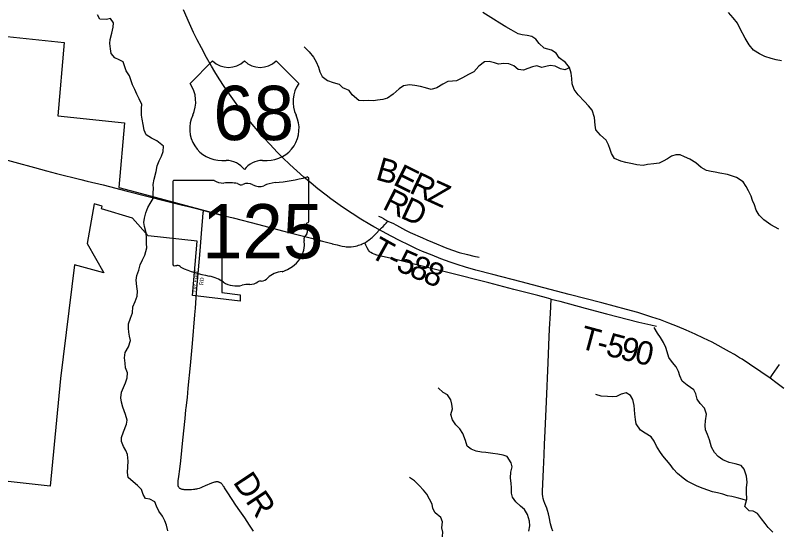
# Model space of a CAD drawing. Extents: x 1451455 to 1749751, y 218250 to 574981.
# Drawn here: x 1572855 to 1582622, y 312388 to 318985 of the extents above; entities that cross this region are included whole.
import ezdxf

# ---------------------------------------------------------------- set-up
doc = ezdxf.new("R2010")
doc.units = 0
for name, color, linetype in [('GM_X_City_Street', 7, 'Continuous'), ('GM_X_City_Street_Text', 7, 'Continuous'), ('GM_X_Corporation', 7, 'Continuous'), ('GM_X_Minor_River', 7, 'Continuous'), ('GM_X_State_Location', 7, 'Continuous'), ('GM_X_State_Route', 7, 'Continuous'), ('GM_X_State_Shield', 7, 'Continuous'), ('GM_X_Township_Road', 7, 'Continuous'), ('GM_X_Township_Road_Text', 7, 'Continuous'), ('GM_X_US_Location', 7, 'Continuous'), ('GM_X_US_Route', 7, 'Continuous'), ('GM_X_US_Shield', 7, 'Continuous')]:
    doc.layers.add(name, color=color, linetype=linetype)

msp = doc.modelspace()

# ---------------------------------------------------------------- linework, layer by layer
at = {"layer": 'GM_X_City_Street'}
msp.add_lwpolyline([(1575177.3, 315430.8), (1575223.9, 315964.8), (1575238, 316131.8), (1575246.6, 316240.8), (1575254.5, 316342.4), (1575262.9, 316450.2), (1575263.7, 316458.3), (1575265, 316465.3), (1575267.4, 316473.4), (1575270.2, 316482.5)], dxfattribs=at)
at = {"layer": 'GM_X_Corporation'}
msp.add_lwpolyline([(1571771.2, 318814.9), (1573483, 318635), (1573400.7, 317694.4), (1574255, 317604.6), (1574182.3, 316775.7), (1574470.7, 316700.5), (1575504.2, 316421.6), (1575500.2, 315432.1), (1575734.9, 315399.1), (1575734.9, 315317.1), (1575125.5, 315391.9), (1575186.6, 316090.4), (1574555.1, 316156.7), (1574358.2, 316383.2), (1573960.7, 316504.7), (1573969.8, 316536.5), (1573865.8, 316568.3), (1573777.7, 316057), (1573990.8, 315680.2), (1573614.7, 315786.3), (1573432.9, 314329.6), (1573301.3, 312945.5), (1572688.3, 313014.7)], dxfattribs=at)
at = {"layer": 'GM_X_Minor_River'}
for points in [[(1579140.4, 318837.3), (1579060.9, 318884.4), (1578981.4, 318933.5), (1578913.9, 318978.5), (1578844.4, 319019.4)], [(1582668.1, 318402), (1582602.2, 318414.9), (1582536.3, 318429.8), (1582458.6, 318456.8), (1582386.9, 318487.8), (1582311.4, 318534.9), (1582256.3, 318605.7), (1582203.3, 318690.5), (1582140.8, 318811.5), (1582105.6, 318882), (1582052.5, 318952.8), (1581989.2, 319017.8)], [(1574287.9, 313792.7), (1574267.1, 313865.1), (1574232.7, 313959.8), (1574215.7, 314022.2), (1574208.7, 314080.4), (1574215.9, 314150.4), (1574240.9, 314214.1), (1574267.8, 314271.7), (1574286.9, 314337.5), (1574291.9, 314399.5), (1574267, 314464), (1574264, 314524.1), (1574253.1, 314592.4), (1574262.3, 314660.4), (1574303.4, 314733.8), (1574328.8, 314815.6), (1574319.7, 314869.8), (1574310.5, 314920), (1574303.4, 314972.2), (1574304.3, 315030.3), (1574329.5, 315100), (1574358.6, 315171.6), (1574359.9, 315247.7), (1574389, 315315.4), (1574418.1, 315385), (1574419.2, 315449.1), (1574410.1, 315507.3), (1574403.5, 315587.5), (1574412.5, 315647.5), (1574435.6, 315715.2), (1574454.7, 315785), (1574485.8, 315850.6), (1574514.7, 315908.3), (1574540.2, 316002), (1574535.2, 316060.2), (1574536.3, 316126.2), (1574533.4, 316196.4), (1574508.8, 316274.9), (1574501.6, 316327.1), (1574508.5, 316383.1), (1574527.7, 316452.9), (1574554.7, 316518.5), (1574583.6, 316570.2), (1574622.6, 316635.7), (1574621.9, 316709.8), (1574624.7, 316761.8), (1574619.6, 316816), (1574632.7, 316881.8), (1574658.3, 316979.6), (1574673.5, 317053.5), (1574698.6, 317119.2), (1574729.5, 317176.8), (1574750.5, 317236.5), (1574755.6, 317304.6), (1574668.8, 317374), (1574601.4, 317407.1), (1574532.2, 317450.2), (1574505.2, 317510.8), (1574492.4, 317583), (1574479.6, 317653.4), (1574472.4, 317705.5), (1574471.9, 317791.7), (1574474.7, 317841.7), (1574441.9, 317914.3), (1574412.9, 317974.9), (1574385.9, 318033.4), (1574356.9, 318093.9), (1574336, 318156.3), (1574316.9, 318208.7), (1574275.9, 318271.4), (1574256.8, 318321.8), (1574237.9, 318386.2), (1574186.3, 318411), (1574128.8, 318439.9), (1574083.7, 318492.7), (1574074.8, 318554.9), (1574067.9, 318621.1), (1574068.8, 318675.2), (1574092.1, 318755), (1574109.3, 318830.8), (1574114.3, 318888.8), (1574073.2, 318943.5), (1574023, 318930.3), (1573937.2, 318935.6), (1573906.1, 318990.2)], [(1582636.8, 316241.7), (1582535.4, 316297.1), (1582444.1, 316360.4), (1582382.8, 316421.2), (1582345.5, 316483.8), (1582324.4, 316554.2), (1582299.1, 316610.6), (1582281.8, 316666.9), (1582248.6, 316735.4), (1582217.3, 316789.9), (1582178, 316848.5), (1582094.6, 316903.7), (1582028.9, 316926.6), (1581977, 316943.3), (1581879.1, 316960.6), (1581821.2, 316971.4), (1581767.3, 316980.1), (1581711.4, 316994.9), (1581639.8, 317031.9), (1581574.5, 317090.8), (1581495, 317137.9), (1581427.4, 317170.9), (1581373.7, 317195.6), (1581315.6, 317196.4), (1581261.3, 317179.1), (1581210.8, 317143.7), (1581154.4, 317112.4), (1581102, 317087.1), (1581035.9, 317079.9), (1580953.7, 317071), (1580899.5, 317059.7), (1580815.5, 317066.8), (1580763.6, 317079.5), (1580677.8, 317096.7), (1580611.9, 317113.6), (1580530.3, 317148.7), (1580491.1, 317213.3), (1580475.7, 317263.6), (1580454.4, 317322), (1580425.2, 317382.4), (1580351.9, 317447.5), (1580292.7, 317516.3), (1580281.5, 317576.6), (1580272.7, 317672.8), (1580245.8, 317767.3), (1580196.5, 317824), (1580147.2, 317878.7), (1580066.2, 317963.9), (1580013, 318034.7), (1579989.9, 318107.1), (1579982.8, 318175.3), (1579975.6, 318241.5), (1579952.5, 318313.9), (1579903.3, 318378.6), (1579822, 318439.8), (1579784.7, 318498.3), (1579723.1, 318535.2), (1579631.4, 318564.4), (1579564, 318621.4), (1579522.7, 318678), (1579471.1, 318712.8), (1579411.2, 318725.6), (1579349.2, 318732.4), (1579297.3, 318745.1), (1579205.9, 318796.4), (1579140.4, 318837.3)], [(1576555.3, 318578.5), (1576618.2, 318515.5), (1576675, 318446.5), (1576710, 318385.8), (1576738.8, 318317.3), (1576757.9, 318260.9), (1576786.8, 318200.4), (1576853.9, 318149.3), (1576925.5, 318124.1), (1577003.1, 318102.9)], [(1579954.2, 318308.5), (1579894.1, 318286.6), (1579838.2, 318299.4), (1579770.6, 318332.3), (1579706.6, 318341.1), (1579652.4, 318327.9), (1579598.2, 318316.6), (1579534.4, 318337.4), (1579480.2, 318324.1), (1579421.8, 318300.9), (1579365.5, 318279.6), (1579295.6, 318290.5), (1579240.1, 318335.3), (1579178.4, 318360.2), (1579112.4, 318367.1), (1579046.2, 318357.9), (1578992.4, 318374.7), (1578924.6, 318393.6), (1578864.4, 318386.4), (1578791.6, 318331.3), (1578728.7, 318260), (1578660.2, 318222.9), (1578585.6, 318183.8), (1578509, 318144.8), (1578454.9, 318137.5), (1578396.8, 318134.2), (1578330.4, 318103.1), (1578253.6, 318052), (1578181.3, 318031), (1578109.5, 318052), (1578047.7, 318070.8), (1577973.8, 318083.8), (1577905.8, 318092.7), (1577827.6, 318079.7), (1577771.1, 318042.4), (1577696.1, 317973.3), (1577621.4, 317922.2), (1577563.1, 317903), (1577497, 317895.9), (1577444.8, 317888.5), (1577376.8, 317889.5), (1577310.7, 317886.3), (1577254.7, 317893.1), (1577169.5, 317964.3), (1577132.2, 318020.8), (1577050.6, 318054), (1577003.1, 318102.9)], [(1582557.6, 312355.8), (1582498.3, 312416.7), (1582459, 312469.2), (1582415.7, 312527.9), (1582364.5, 312598.7), (1582308.8, 312627.4), (1582256.8, 312632.1), (1582201.5, 312686.9), (1582226.7, 312782.7), (1582221.8, 312868.9), (1582222.5, 312925), (1582229.4, 312999), (1582220.4, 313077.2), (1582191.5, 313163.7), (1582152.1, 313214.2), (1582076.3, 313235.3), (1582000.4, 313250.3), (1581916.8, 313285.5), (1581859.2, 313326.3), (1581809.8, 313377), (1581772.7, 313447.6), (1581745.8, 313540), (1581720.7, 313608.5), (1581695.4, 313668.9), (1581692.1, 313725), (1581696.9, 313783), (1581707.9, 313869), (1581682.9, 313947.4), (1581629.6, 314006.2), (1581588.3, 314064.8), (1581571.1, 314131.1), (1581547.8, 314183.5), (1581460.4, 314242.7), (1581399, 314291.6), (1581365.8, 314360.1), (1581352.5, 314416.4), (1581321.3, 314478.9), (1581275.9, 314533.5), (1581226.7, 314598.3), (1581203.6, 314668.7), (1581190.3, 314726.9), (1581159.1, 314789.4), (1581121.8, 314852), (1581080.5, 314910.6), (1581037.4, 314983.3)], [(1579433, 312371.2), (1579447.8, 312437.1), (1579440.6, 312497.3), (1579415.6, 312583.7), (1579376.4, 312646.3), (1579324.9, 312693), (1579265.6, 312747.9), (1579222.3, 312806.5), (1579210.9, 312856.8), (1579209.8, 312928.9), (1579206.5, 312983), (1579197.4, 313053.2), (1579202.3, 313125.2), (1579221.2, 313197), (1579207.8, 313247.3), (1579156.8, 313326.1), (1579105, 313346.8), (1579035.1, 313359.7), (1578973.1, 313366.5), (1578881.2, 313379.8), (1578829.2, 313384.5), (1578759.3, 313397.4), (1578695.6, 313422.3), (1578644, 313461), (1578620.9, 313531.4), (1578588, 313624), (1578550.7, 313680.5), (1578499.3, 313735.3), (1578454.1, 313798), (1578434.9, 313866.3), (1578453.9, 313938.2), (1578448.6, 314000.3), (1578435.3, 314052.5), (1578390.1, 314119.2), (1578336.4, 314148), (1578271.1, 314208.9)], [(1582222, 312764.9), (1582164.6, 312781.5), (1582102.8, 312798.4), (1582032.9, 312813.3), (1581977, 312824.1), (1581917.2, 312842.9), (1581851.4, 312861.8), (1581785.5, 312876.7), (1581727.7, 312895.5), (1581665.9, 312918.3), (1581588.2, 312949.4), (1581520.6, 312980.3), (1581460.9, 313013.2), (1581409.3, 313047.9), (1581336, 313108.9), (1581288.7, 313163.6), (1581245.4, 313224.3), (1581198.1, 313281), (1581148.7, 313335.7), (1581111.4, 313390.3), (1581068.2, 313460.9), (1581037, 313525.4), (1580999.7, 313580), (1580922.2, 313625.1), (1580862.6, 313665.9), (1580807.6, 313746.7), (1580798.3, 313800.9), (1580793.1, 313871.1), (1580785.9, 313929.2), (1580782.5, 313981.4), (1580765.5, 314059.7), (1580734.1, 314110.2), (1580678.5, 314143), (1580614.2, 314127.8), (1580557.8, 314098.5), (1580507.7, 314091.1), (1580441.7, 314096), (1580361.6, 314099.1), (1580293.9, 314122)], [(1574808.1, 312376.6), (1574793.3, 312448.9), (1574772.2, 312501.3), (1574739.2, 312562), (1574692.4, 312628.8), (1574663.4, 312691.3), (1574642.3, 312745.7), (1574579, 312782.7), (1574523.1, 312789.6), (1574494, 312842.1), (1574473.1, 312902.6), (1574420, 312957.5), (1574366.8, 313004.3), (1574301.7, 313057.4), (1574290.8, 313121.7), (1574301.2, 313265.8), (1574292.6, 313354), (1574271.5, 313404.4), (1574242.4, 313456.9), (1574215.4, 313519.5), (1574214.3, 313569.5), (1574239.5, 313645.3), (1574279, 313740.8), (1574287.9, 313792.7)], [(1578615.3, 311661.1), (1578561.7, 311697.9), (1578482.7, 311785), (1578447.5, 311851.6), (1578418.4, 311924.1), (1578407.4, 312000.3), (1578384.2, 312068.7), (1578332.7, 312109.4), (1578315.3, 312159.7), (1578310.2, 312229.9), (1578329.1, 312305.7), (1578329.8, 312357.8), (1578320.5, 312412), (1578329.5, 312490), (1578306.1, 312544.3), (1578234.8, 312603.4), (1578203.5, 312661.8), (1578194.2, 312716), (1578125.7, 312843.1), (1578082.4, 312895.8), (1578029.1, 312956.5), (1577969.8, 313015.4), (1577906.3, 313060.3)]]:
    msp.add_lwpolyline(points, dxfattribs=at)
at = {"layer": 'GM_X_State_Route'}
for points in [[(1572594.3, 317170.1), (1572894.9, 317089.2), (1573055.3, 317045.8)], [(1573055.3, 317045.8), (1573101.4, 317033.3), (1573254.8, 316991), (1573385.1, 316956.4), (1573694.7, 316878.2), (1573774.8, 316858.7)], [(1573774.8, 316858.7), (1573979.7, 316808.9)], [(1573979.7, 316808.9), (1574289.9, 316728.9), (1574793.9, 316601), (1574980.2, 316555.5), (1575072.5, 316532.7), (1575174.4, 316507.3), (1575270.2, 316482.5), (1575415.8, 316444.7), (1575498.6, 316423.3)], [(1575498.6, 316423.3), (1575645.8, 316386.2), (1575976.1, 316301.4), (1576277.5, 316222.5), (1576376, 316197.1), (1576648.8, 316125.6), (1576791.8, 316088.9), (1576910.7, 316057.4)], [(1576910.7, 316057.4), (1576915.4, 316056.2), (1576977.1, 316039.4), (1577009.5, 316031.7), (1577041.1, 316025.2), (1577074.9, 316019.6), (1577092.7, 316017.6), (1577108.8, 316016.7), (1577125.4, 316016.5), (1577156.2, 316017.5), (1577187.4, 316020.6), (1577212.8, 316025), (1577233.9, 316029.9), (1577252.1, 316035), (1577269.8, 316041.1), (1577286.4, 316047.3), (1577299.9, 316053), (1577320.2, 316062.7), (1577330.9, 316068.3), (1577357.1, 316083.4), (1577381.8, 316100), (1577401.9, 316114.4), (1577415, 316124.9), (1577425.9, 316134.4), (1577435.5, 316143.3), (1577445.6, 316153.9), (1577455.7, 316165), (1577478, 316188.6), (1577520.6, 316232.2)], [(1582523, 314330.8), (1582555.5, 314377.4), (1582645.6, 314506.4)]]:
    msp.add_lwpolyline(points, dxfattribs=at)
at = {"layer": 'GM_X_State_Shield'}
for p, q in [((1575400.7, 316867.1), (1574891.1, 316867.1)), ((1576614.1, 316340.6), (1576614.1, 316893.3)), ((1574873.9, 316848.9), (1574873.9, 315792.3)), ((1576614, 316340.7), (1576614.1, 316340.6))]:
    msp.add_line(p, q, dxfattribs=at)
for centre, major_axis, start_param, end_param in [((1574893.9, 316851.2), (20.2, 0), 1.712693, 3.28349), ((1575522.1, 316989.8), (195.5, 0), 4.042523, 4.731795), ((1575994.2, 318307.7), (1845.5, 0), 4.814394, 5.042369), ((1576594.8, 316895.6), (19.4, 0), 6.141152, 7.989035), ((1575586.9, 316273.9), (702, 0), 1.404758, 1.657858), ((1575746.3, 316856.7), (56.4, 0), 3.836095, 5.185415), ((1575829.1, 316734.5), (117.3, 0), 0.950623, 2.079405), ((1575980.5, 316902.1), (141.1, 0), 4.081561, 5.145723), ((1576229.6, 316544.4), (371.3, 0), 1.699011, 2.107814), ((1576609.7, 316300), (30, 0), 1.883978, 3.671073), ((1576418.9, 316230.1), (180, 0), 5.934695, 6.695948), ((1576593.5, 316338.4), (20.7, 0), 5.05454, 6.418171), ((1576683.5, 316109.3), (130.9, 0), 2.387724, 3.262537), ((1576097.6, 316038.9), (461.6, 0), 5.101752, 6.440018), ((1574894, 315790), (20.3, 0), 3.00124, 4.508301), ((1574897.1, 315898.1), (155.2, 0), 4.665946, 4.897461), ((1574928.9, 315731.4), (56, 0), 0.519207, 1.627899), ((1575635.5, 316680.7), (1332.7, 0), 4.195997, 4.488961), ((1576292.3, 315495.7), (252.8, 0), 1.647645, 2.488434), ((1575238.2, 315317.6), (417, 0), 0.823519, 1.323587), ((1575972, 315689.9), (149.1, 0), 4.937069, 5.64225), ((1575689.1, 315726.1), (264.6, 0), 4.026481, 4.996735), ((1575842, 315360.8), (217.4, 0), 1.495662, 1.94098), ((1575861.4, 315647), (141, 0), 4.691044, 5.507374), ((1575988.9, 315544.6), (39.7, 0), 1.147584, 2.315152)]:
    msp.add_ellipse(centre, major_axis=major_axis, ratio=0.8, start_param=start_param, end_param=end_param, dxfattribs=at)
at = {"layer": 'GM_X_Township_Road'}
for points in [[(1577509.3, 316410.2), (1577540.2, 316394.3), (1577569.7, 316377.4), (1577598.2, 316361.2), (1577626.9, 316345.6)], [(1577520.6, 316232.2), (1577548.1, 316257.1), (1577568.5, 316278.3), (1577589.5, 316301.1), (1577605.9, 316320.6), (1577626.9, 316345.6)], [(1577626.9, 316345.6), (1577656.8, 316331.3), (1577689.8, 316316.9), (1577736.7, 316293.1), (1577853, 316230.6), (1577914.8, 316200.1), (1578073.3, 316128.9), (1578127, 316104.4), (1578199, 316073.4), (1578381.6, 315999.3), (1578543.2, 315942.7), (1578646.2, 315917.2), (1578729.7, 315897.6), (1578797.8, 315883.9)], [(1579659.9, 315361.7), (1579548.3, 315390.7), (1579243.2, 315468.9), (1578919.4, 315553.3), (1578394.7, 315686.5), (1578184.7, 315739.2), (1577713.4, 315856.2), (1577540.8, 315896.4), (1577487, 315910.3), (1577452.9, 315921.2), (1577429.3, 315931.2), (1577410.1, 315942.3), (1577401.5, 315948.5), (1577393.4, 315956.6), (1577381.2, 315971.1), (1577364.1, 316001.3), (1577345.8, 316037.6), (1577330.9, 316068.3)], [(1575907, 312372.4), (1575856.9, 312447.1), (1575794.5, 312539.5), (1575731, 312633), (1575680, 312705.7), (1575576.7, 312862.1), (1575535.2, 312927.5), (1575528.7, 312937.7), (1575523.9, 312945), (1575519.4, 312951.7), (1575511.6, 312962.2), (1575505, 312970.4), (1575499.4, 312976.8), (1575496.7, 312979.7), (1575493.1, 312983.1), (1575490.4, 312985.3), (1575487.6, 312987.3), (1575484, 312989.6), (1575480.3, 312991.8), (1575475.8, 312994), (1575471.3, 312996), (1575463.8, 312998.6), (1575457.4, 313000.2), (1575452.7, 313001.3), (1575447.3, 313002.3), (1575441.1, 313002.9), (1575434.5, 313003), (1575427.9, 313002.4), (1575422.1, 313001.5), (1575416.4, 313000.5), (1575412.9, 312999.6), (1575407.1, 312997.9), (1575396.2, 312994.3), (1575370.2, 312984.6), (1575288.8, 312951.1), (1575248.2, 312934.6), (1575230, 312927), (1575208.9, 312919.6), (1575187.1, 312913), (1575175.7, 312910.3), (1575166.6, 312908.3), (1575161.7, 312907.3), (1575151, 312905.5), (1575138.1, 312903.5), (1575112.5, 312901), (1575086.8, 312899.6), (1575068.9, 312899.6), (1575046.1, 312900.2), (1575030.9, 312901.1), (1575020.1, 312902), (1575011.3, 312903), (1575002.1, 312904.4), (1574993.9, 312905.9), (1574984.5, 312908.5), (1574974.3, 312912.2), (1574968.8, 312914.8), (1574965.5, 312916.5), (1574963.3, 312917.9), (1574960.2, 312920.1), (1574957.9, 312922), (1574954.5, 312925.4), (1574952.3, 312927.9), (1574948.7, 312932.7), (1574946.2, 312936.9), (1574944.1, 312942), (1574942.3, 312947.8), (1574940.5, 312955.8), (1574939.5, 312965.4), (1574939.5, 312978.9), (1574940.3, 312993.9), (1574942.4, 313014.2), (1574950, 313071.3), (1574961.5, 313164.2), (1574973.6, 313274), (1575002.9, 313538.7), (1575031.4, 313813.9), (1575041.8, 313927.8), (1575044.1, 313951.1), (1575059.2, 314085.2), (1575071.6, 314203.9), (1575099.9, 314495.9), (1575126.2, 314776.8), (1575157, 315143.1), (1575163.2, 315230.7), (1575177.3, 315430.8)], [(1579740.1, 312372.3), (1579727, 312405.5), (1579717.6, 312436.5), (1579710.9, 312465), (1579695.1, 312555.4), (1579685.8, 312594), (1579673.9, 312635.3), (1579662.7, 312666.3), (1579636.7, 312726.5), (1579624.3, 312759.9), (1579617.1, 312787.9), (1579612.4, 312816.5), (1579609.8, 312845.5), (1579609.3, 312881.3), (1579620.8, 313159.8), (1579629.8, 313349.8), (1579634.6, 313484.3), (1579642.2, 313651.3), (1579661.4, 314034.8), (1579680.9, 314529.8), (1579690.6, 314756), (1579698.5, 314962.6), (1579709, 315161.9), (1579721.2, 315345.7)], [(1579721.2, 315345.7), (1579659.9, 315361.7)], [(1579721.2, 315345.7), (1579828.6, 315317.4), (1580155.4, 315230.9), (1580428.2, 315158.5), (1580841.1, 315050.7), (1580997.5, 315013.6), (1581067.7, 314996.6)]]:
    msp.add_lwpolyline(points, dxfattribs=at)
at = {"layer": 'GM_X_US_Route'}
for points in [[(1577520.6, 316232.2), (1577449.3, 316272.8), (1577395.3, 316304), (1577282.3, 316371), (1577168.5, 316443), (1577083.8, 316499.5), (1577016.7, 316546.8), (1576899.3, 316631.1), (1576836.3, 316678.4), (1576730.2, 316761.3), (1576646.3, 316829.8), (1576553.4, 316908.2), (1576462.5, 316988.8), (1576373.1, 317071.2), (1576283.1, 317157.6), (1576211.2, 317229.7), (1576118.5, 317327.3), (1576045.3, 317407.3), (1575960.6, 317503.3), (1575888.8, 317588.9), (1575808.7, 317688.8), (1575740.6, 317777.3), (1575662.2, 317882.7), (1575599.4, 317971), (1575531.1, 318071.5), (1575468.3, 318167.7), (1575410.9, 318259.7), (1575367.3, 318333.1), (1575305.9, 318441.8), (1575238.4, 318565.7), (1575185.4, 318667.8), (1575137.8, 318765.2), (1575085.5, 318878.5), (1575008.5, 319052.6)], [(1582133.7, 314594.1), (1582070.1, 314634.1), (1582003.7, 314671.4), (1581926.7, 314714.4), (1581858.8, 314750.9), (1581780.8, 314792.5), (1581673.1, 314846), (1581562.9, 314897.5), (1581448.9, 314948.1), (1581339.8, 314993.7), (1581226.7, 315038.3), (1581118.9, 315078.2), (1581010.2, 315115.7), (1580919.5, 315144.8), (1580828.2, 315172.1), (1580685.9, 315211.9), (1580368.8, 315296.2), (1579952.3, 315403), (1579625.4, 315488.7), (1579333.2, 315564.9), (1578971.3, 315659.4), (1578756, 315717.9), (1578623.7, 315756.2), (1578517.3, 315789.4), (1578424.1, 315821), (1578307, 315863.3), (1578193.8, 315907), (1578072.4, 315956.7), (1577994.4, 315991), (1577917.5, 316027.6), (1577759.2, 316107), (1577605, 316187.5), (1577520.6, 316232.2)], [(1582523, 314330.8), (1582407.2, 314412), (1582260.5, 314511.4), (1582164.6, 314574.7), (1582133.7, 314594.1)], [(1582700.5, 314198), (1582612.7, 314265), (1582523, 314330.8)]]:
    msp.add_lwpolyline(points, dxfattribs=at)
at = {"layer": 'GM_X_US_Shield'}
for p, q in [((1575383.4, 318399.2), (1575093.4, 318109.2)), ((1576485.6, 318109.2), (1576195.5, 318399.2)), ((1575499.4, 317123), (1575557.4, 317123)), ((1576021.5, 317123), (1576079.5, 317123))]:
    msp.add_line(p, q, dxfattribs=at)
for centre, radius, start, end in [((1575586.4, 318606.3), 290, 225.573, 314.427), ((1575992.5, 318606.3), 290, 225.573, 314.427), ((1574760.7, 317876.3), 406.1, 334.54712, 35.00093), ((1576818.2, 317876.3), 406.1, 144.99907, 205.45288), ((1575494.9, 317529.1), 406.1, 154.83192, 270.63826), ((1576084, 317529.1), 406.1, 269.36174, 25.16808), ((1575557.4, 316833), 290, 36.8699, 90), ((1576021.5, 316833), 290, 90, 143.1301)]:
    msp.add_arc(centre, radius, start, end, dxfattribs=at)

# ---------------------------------------------------------------- texts
at = {"layer": 'GM_X_City_Street_Text'}
for s, rotation, p in [('DR FAUL', 85.1568, (1575172.9, 315437.7)), ('RD', 83.99458, (1575261.9, 315521.4))]:
    msp.add_text(s, height=50, rotation=rotation, dxfattribs=at).set_placement(p)
at = {"layer": 'GM_X_State_Location'}
msp.add_text('125', height=1, rotation=0.00001, dxfattribs=at).set_placement((1575371.5, 316177.6))
for s in ['s', 'r']:
    msp.add_text(s, height=1, dxfattribs=at).set_placement((1575724.5, 316250.4))
at = {"layer": 'GM_X_State_Shield'}
msp.add_text('125', height=696.1, dxfattribs=at).set_placement((1575247.1, 315866.8))
at = {"layer": 'GM_X_Township_Road_Text'}
for s, rotation, p in [('B', 343.9305, (1577458.1, 316882.2)), ('E', 333.43687, (1577681.4, 316819.2)), ('R', 334.83115, (1577889.1, 316715.5)), ('Z', 335.54907, (1578115.8, 316609)), ('R', 333.23248, (1577545, 316509.9)), ('D', 335.11661, (1577774.5, 316394.4)), ('T', 331.01554, (1577380.7, 315895.5)), ('5', 336.45114, (1577716.6, 315721.2)), ('-', 335.13774, (1577598, 315776.1)), ('8', 336.62358, (1577886.9, 315647)), ('8', 337.67018, (1578062.1, 315571.3)), ('T', 344.85877, (1580067.3, 314719.7)), ('5', 345.24101, (1580405, 314628.5)), ('9', 345.91207, (1580587.4, 314580.5)), ('0', 347.50413, (1580775.5, 314533.4)), ('-', 344.94133, (1580284.4, 314661)), ('DR', 303.69007, (1575636.9, 312998.8))]:
    msp.add_text(s, height=300, rotation=rotation, dxfattribs=at).set_placement(p)
at = {"layer": 'GM_X_US_Location'}
for s in ['/', '0']:
    msp.add_text(s, height=1, dxfattribs=at).set_placement((1575789.1, 317726.6))
msp.add_text('68', height=1, rotation=0.00001, dxfattribs=at).set_placement((1575582.7, 317519.6))
at = {"layer": 'GM_X_US_Shield'}
msp.add_text('68', height=696.1, dxfattribs=at).set_placement((1575391, 317384.1))

doc.saveas('drawing.dxf')
